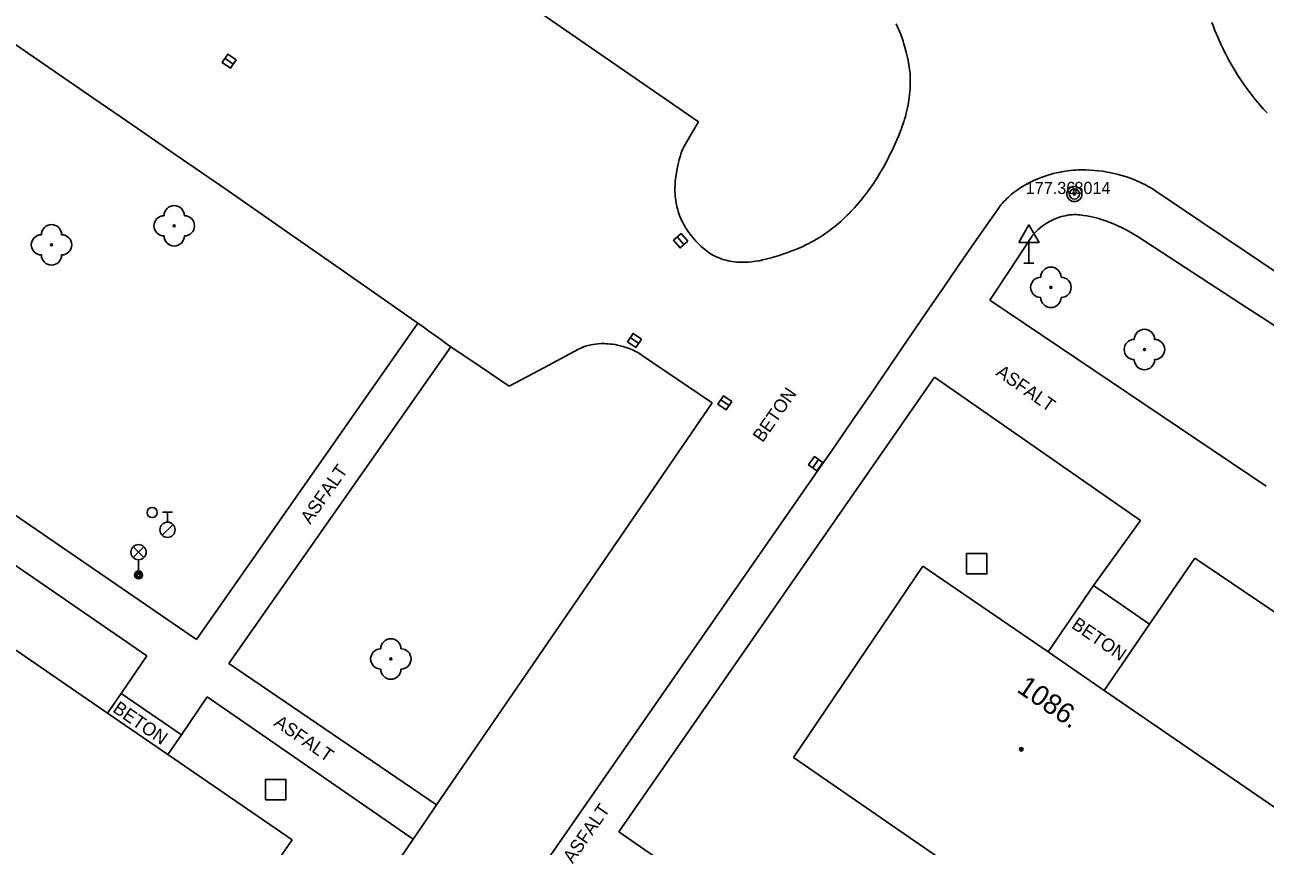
# Model space of a CAD drawing. Extents: x -539515 to -538098, y -1182060 to -1180157.
# Drawn here: x -538972.2 to -538911, y -1181380.9 to -1181340.3 of the extents above; entities that cross this region are included whole.
import ezdxf

# ---------------------------------------------------------------- set-up
doc = ezdxf.new("R2010")
doc.units = 0
for name, color, linetype in [('Vrstva 1', 7, 'Continuous'), ('Vrstva 13', 7, 'Continuous'), ('Vrstva 21', 7, 'Continuous'), ('Vrstva 22', 7, 'Continuous'), ('Vrstva 23', 7, 'Continuous'), ('Vrstva 26', 7, 'Continuous'), ('Vrstva 27', 7, 'Continuous'), ('Vrstva 28', 7, 'Continuous'), ('Vrstva 33', 7, 'Continuous'), ('Vrstva 34', 7, 'Continuous'), ('Vrstva 39', 7, 'Continuous'), ('Vrstva 40', 7, 'Continuous'), ('Vrstva 47', 7, 'Continuous'), ('Vrstva 88', 7, 'Continuous')]:
    doc.layers.add(name, color=color, linetype=linetype)

msp = doc.modelspace()

# ---------------------------------------------------------------- linework, layer by layer
at = {"layer": 'Vrstva 1'}
for p, q in [((-538927.88, -1181367.04), (-538934.28, -1181376.5)), ((-538934.28, -1181376.5), (-538829.84, -1181448.24)), ((-538965.51, -1181389.96), (-538959.04, -1181380.56))]:
    msp.add_line(p, q, dxfattribs=at)
for points in [[(-538968.151, -1181374.308), (-538980.067, -1181366.132)], [(-538823.35, -1181438.74), (-538829.489, -1181434.529), (-538832.387, -1181432.541), (-538844.312, -1181424.362), (-538847.204, -1181422.378), (-538859.26, -1181414.108), (-538862.116, -1181412.15), (-538874.006, -1181403.993), (-538876.874, -1181402.026), (-538889.05, -1181393.675), (-538892.015, -1181391.641), (-538903.87, -1181383.509), (-538906.736, -1181381.543), (-538918.929, -1181373.18), (-538921.702, -1181371.278), (-538927.88, -1181367.04)], [(-538965.169, -1181376.355), (-538968.151, -1181374.308)], [(-538959.04, -1181380.56), (-538965.169, -1181376.355)]]:
    msp.add_lwpolyline(points, dxfattribs=at)
at = {"layer": 'Vrstva 13'}
for p, q in [((-538993.14, -1181350.51), (-538963.76, -1181370.67)), ((-538917.3, -1181350.76), (-538912.17, -1181354.09)), ((-538924.57, -1181353.91), (-538910.92, -1181363.1)), ((-538912.17, -1181354.09), (-538907.04, -1181357.42)), ((-538963.76, -1181370.67), (-538952.83, -1181355.04)), ((-538951.2, -1181356.21), (-538962.17, -1181371.85)), ((-538927.31, -1181357.71), (-538942.9, -1181380.17)), ((-538917.14, -1181364.8), (-538927.31, -1181357.71)), ((-538966.21, -1181371.48), (-538978.15, -1181363.3)), ((-538919.46, -1181368.01), (-538917.14, -1181364.8)), ((-538914.45, -1181366.65), (-538916.687, -1181369.912)), ((-538902.2, -1181374.93), (-538914.45, -1181366.65)), ((-538921.702, -1181371.278), (-538919.46, -1181368.01)), ((-538916.687, -1181369.912), (-538919.46, -1181368.01)), ((-538918.929, -1181373.18), (-538916.687, -1181369.912)), ((-538967.482, -1181373.333), (-538966.21, -1181371.48)), ((-538962.17, -1181371.85), (-538951.9, -1181378.84)), ((-538968.151, -1181374.308), (-538967.482, -1181373.333)), ((-538967.482, -1181373.333), (-538964.5, -1181375.38)), ((-538963.23, -1181373.5), (-538964.5, -1181375.38)), ((-538953.05, -1181380.53), (-538963.23, -1181373.5)), ((-538965.169, -1181376.355), (-538964.5, -1181375.38)), ((-538942.9, -1181380.17), (-538929.62, -1181389.3))]:
    msp.add_line(p, q, dxfattribs=at)
msp.add_lwpolyline([(-538924.57, -1181353.91), (-538923.57, -1181352.39), (-538922.57, -1181350.87), (-538922.525, -1181350.804), (-538922.478, -1181350.741), (-538922.43, -1181350.682), (-538922.381, -1181350.625), (-538922.332, -1181350.571), (-538922.282, -1181350.52), (-538922.182, -1181350.425), (-538922.082, -1181350.339), (-538921.984, -1181350.263), (-538921.889, -1181350.195), (-538921.797, -1181350.134), (-538921.709, -1181350.08), (-538921.624, -1181350.032), (-538921.544, -1181349.99), (-538921.468, -1181349.952), (-538921.396, -1181349.919), (-538921.26, -1181349.863), (-538921.139, -1181349.819), (-538921.034, -1181349.785), (-538920.941, -1181349.76), (-538920.86, -1181349.741), (-538920.79, -1181349.726), (-538920.667, -1181349.706), (-538920.576, -1181349.696), (-538920.508, -1181349.691), (-538920.408, -1181349.688), (-538920.31, -1181349.69), (-538920.217, -1181349.696), (-538920.126, -1181349.704), (-538919.948, -1181349.725), (-538919.779, -1181349.751), (-538919.62, -1181349.782), (-538919.47, -1181349.815), (-538919.329, -1181349.85), (-538919.196, -1181349.887), (-538919.072, -1181349.924), (-538918.956, -1181349.962), (-538918.847, -1181349.999), (-538918.643, -1181350.074), (-538918.466, -1181350.145), (-538918.313, -1181350.211), (-538918.18, -1181350.272), (-538918.065, -1181350.327), (-538917.867, -1181350.428), (-538917.721, -1181350.507), (-538917.613, -1181350.568), (-538917.454, -1181350.663), (-538917.3, -1181350.76)], dxfattribs=at)
at = {"layer": 'Vrstva 21'}
for radius in [0.375, 0.05]:
    msp.add_circle((-538920.4, -1181348.67), radius, dxfattribs=at)
at = {"layer": 'Vrstva 22'}
for centre in [(-538964.86, -1181350.24), (-538970.92, -1181351.18), (-538921.56, -1181353.28), (-538916.94, -1181356.35), (-538954.16, -1181371.63)]:
    msp.add_circle(centre, 0.05, dxfattribs=at)
for centre, start, end in [((-538964.86, -1181349.74), 0, 180), ((-538970.92, -1181350.68), 0, 180), ((-538965.36, -1181350.24), 90, 270), ((-538964.36, -1181350.24), 270, 90), ((-538971.42, -1181351.18), 90, 270), ((-538970.42, -1181351.18), 270, 90), ((-538964.86, -1181350.74), 180, 0), ((-538970.92, -1181351.68), 180, 0), ((-538921.56, -1181352.78), 0, 180), ((-538922.06, -1181353.28), 90, 270), ((-538921.06, -1181353.28), 270, 90), ((-538921.56, -1181353.78), 180, 0), ((-538916.94, -1181355.85), 0, 180), ((-538917.44, -1181356.35), 90, 270), ((-538916.44, -1181356.35), 270, 90), ((-538916.94, -1181356.85), 180, 0), ((-538954.66, -1181371.63), 90, 270), ((-538954.16, -1181371.13), 0, 180), ((-538953.66, -1181371.63), 270, 90), ((-538954.16, -1181372.13), 180, 0)]:
    msp.add_arc(centre, 0.5, start, end, dxfattribs=at)
at = {"layer": 'Vrstva 26'}
for points in [[(-538925.72, -1181367.43), (-538924.72, -1181367.43), (-538924.72, -1181366.43), (-538925.72, -1181366.43)], [(-538960.35, -1181378.58), (-538959.35, -1181378.58), (-538959.35, -1181377.58), (-538960.35, -1181377.58)]]:
    msp.add_lwpolyline(points, close=True, dxfattribs=at)
at = {"layer": 'Vrstva 27'}
for p, q in [((-538961.944, -1181342.252), (-538962.356, -1181341.968)), ((-538939.686, -1181351.168), (-538940.014, -1181350.792)), ((-538941.923, -1181356.041), (-538942.337, -1181355.759)), ((-538937.453, -1181359.121), (-538937.867, -1181358.839)), ((-538933.322, -1181362.189), (-538933.036, -1181361.779))]:
    msp.add_line(p, q, dxfattribs=at)
for points in [[(-538961.802, -1181342.046), (-538962.214, -1181341.762), (-538962.498, -1181342.174), (-538962.086, -1181342.458)], [(-538939.497, -1181351.004), (-538939.826, -1181350.627), (-538940.203, -1181350.956), (-538939.874, -1181351.333)], [(-538941.783, -1181355.834), (-538942.196, -1181355.553), (-538942.477, -1181355.966), (-538942.064, -1181356.247)], [(-538937.313, -1181358.914), (-538937.726, -1181358.633), (-538938.007, -1181359.046), (-538937.594, -1181359.327)], [(-538933.116, -1181362.332), (-538932.831, -1181361.921), (-538933.242, -1181361.636), (-538933.527, -1181362.047)]]:
    msp.add_lwpolyline(points, close=True, dxfattribs=at)
at = {"layer": 'Vrstva 28'}
for p, q in [((-538965.44, -1181364.375), (-538964.94, -1181364.375)), ((-538965.19, -1181364.875), (-538965.19, -1181364.375)), ((-538965.448, -1181365.522), (-538964.918, -1181364.992))]:
    msp.add_line(p, q, dxfattribs=at)
for centre, radius in [((-538920.4, -1181348.67), 0.25), ((-538965.95, -1181364.4), 0.25), ((-538965.19, -1181365.25), 0.375)]:
    msp.add_circle(centre, radius, dxfattribs=at)
at = {"layer": 'Vrstva 33'}
for p, q in [((-538966.885, -1181366.62), (-538966.355, -1181366.09)), ((-538966.885, -1181366.09), (-538966.355, -1181366.62)), ((-538966.62, -1181366.73), (-538966.62, -1181367.48))]:
    msp.add_line(p, q, dxfattribs=at)
for centre, radius in [((-538966.62, -1181366.355), 0.375), ((-538966.62, -1181367.48), 0.2), ((-538966.62, -1181367.48), 0.145), ((-538966.62, -1181367.48), 0.0876)]:
    msp.add_circle(centre, radius, dxfattribs=at)
at = {"layer": 'Vrstva 34'}
for p, q in [((-538922.646, -1181351.06), (-538922.646, -1181352.078)), ((-538922.896, -1181352.078), (-538922.396, -1181352.078))]:
    msp.add_line(p, q, dxfattribs=at)
msp.add_lwpolyline([(-538923.146, -1181351.06), (-538922.146, -1181351.06), (-538922.646, -1181350.194)], close=True, dxfattribs=at)
at = {"layer": 'Vrstva 39'}
for radius in [0.09, 0.0398]:
    msp.add_circle((-538923.021, -1181376.09), radius, dxfattribs=at)
at = {"layer": 'Vrstva 88'}
for p, q in [((-538938.97, -1181345.11), (-538980.87, -1181316.14)), ((-538946.605, -1181357.25), (-538948.31, -1181358.16)), ((-538938.29, -1181358.99), (-538945.095, -1181368.915)), ((-538945.585, -1181380.335), (-538932.95, -1181362.16)), ((-538945.095, -1181368.915), (-538951.9, -1181378.84)), ((-538958.22, -1181398.51), (-538945.585, -1181380.335))]:
    msp.add_line(p, q, dxfattribs=at)
for points in [[(-538966.899, -1181345.268), (-538968.774, -1181343.979), (-538972.058, -1181341.726), (-538974.523, -1181340.041)], [(-538929.204, -1181340.27), (-538929.149, -1181340.384), (-538929.099, -1181340.494), (-538929.054, -1181340.597), (-538928.976, -1181340.793), (-538928.912, -1181340.967), (-538928.86, -1181341.119), (-538928.818, -1181341.254), (-538928.75, -1181341.488), (-538928.704, -1181341.664), (-538928.673, -1181341.794), (-538928.629, -1181341.989), (-538928.59, -1181342.18), (-538928.569, -1181342.294), (-538928.552, -1181342.406), (-538928.538, -1181342.514), (-538928.527, -1181342.62), (-538928.518, -1181342.723), (-538928.506, -1181342.924), (-538928.503, -1181343.113), (-538928.505, -1181343.291), (-538928.513, -1181343.459), (-538928.524, -1181343.617), (-538928.539, -1181343.766), (-538928.556, -1181343.905), (-538928.574, -1181344.036), (-538928.594, -1181344.158), (-538928.615, -1181344.273), (-538928.66, -1181344.488), (-538928.704, -1181344.676), (-538928.747, -1181344.839), (-538928.788, -1181344.982), (-538928.826, -1181345.106), (-538928.898, -1181345.323), (-538928.956, -1181345.484), (-538929.002, -1181345.604), (-538929.074, -1181345.783), (-538929.15, -1181345.96), (-538929.281, -1181346.25), (-538929.405, -1181346.515), (-538929.524, -1181346.759), (-538929.638, -1181346.984)], [(-538913.611, -1181340.195), (-538913.535, -1181340.395), (-538913.459, -1181340.588), (-538913.382, -1181340.775), (-538913.304, -1181340.955), (-538913.227, -1181341.13), (-538913.149, -1181341.299), (-538913.071, -1181341.462), (-538912.994, -1181341.619), (-538912.917, -1181341.771), (-538912.763, -1181342.063), (-538912.611, -1181342.334)], [(-538912.611, -1181342.334), (-538912.463, -1181342.586), (-538912.319, -1181342.818), (-538912.18, -1181343.034), (-538912.045, -1181343.233), (-538911.916, -1181343.417), (-538911.791, -1181343.587), (-538911.672, -1181343.745), (-538911.558, -1181343.891), (-538911.448, -1181344.025), (-538911.344, -1181344.15), (-538911.245, -1181344.265), (-538911.055, -1181344.476), (-538910.885, -1181344.656)], [(-538962.313, -1181348.434), (-538964.758, -1181346.744), (-538966.899, -1181345.268)], [(-538940.123, -1181348.236), (-538940.11, -1181348.06), (-538940.098, -1181347.94), (-538940.084, -1181347.826), (-538940.055, -1181347.611), (-538940.023, -1181347.42), (-538939.99, -1181347.254), (-538939.957, -1181347.108), (-538939.924, -1181346.982), (-538939.892, -1181346.872), (-538939.862, -1181346.777), (-538939.834, -1181346.694), (-538939.781, -1181346.552), (-538939.736, -1181346.447), (-538939.701, -1181346.37), (-538939.644, -1181346.257), (-538939.582, -1181346.146), (-538939.276, -1181345.628), (-538938.97, -1181345.11)], [(-538929.638, -1181346.984), (-538929.747, -1181347.191), (-538929.852, -1181347.382), (-538929.953, -1181347.559), (-538930.05, -1181347.723), (-538930.143, -1181347.875), (-538930.233, -1181348.016), (-538930.32, -1181348.147), (-538930.402, -1181348.269), (-538930.563, -1181348.496), (-538930.71, -1181348.691), (-538930.844, -1181348.861), (-538930.965, -1181349.009), (-538931.075, -1181349.137), (-538931.173, -1181349.249), (-538931.261, -1181349.346), (-538931.421, -1181349.516), (-538931.545, -1181349.642), (-538931.64, -1181349.737), (-538931.788, -1181349.879), (-538931.94, -1181350.02), (-538932.04, -1181350.109), (-538932.138, -1181350.194), (-538932.233, -1181350.273), (-538932.326, -1181350.347), (-538932.507, -1181350.485), (-538932.678, -1181350.608), (-538932.84, -1181350.717), (-538932.993, -1181350.815), (-538933.137, -1181350.902), (-538933.273, -1181350.98), (-538933.401, -1181351.051), (-538933.521, -1181351.114), (-538933.635, -1181351.171), (-538933.848, -1181351.273), (-538934.036, -1181351.356), (-538934.202, -1181351.425), (-538934.347, -1181351.483), (-538934.601, -1181351.577), (-538934.793, -1181351.643), (-538934.937, -1181351.69), (-538935.153, -1181351.757), (-538935.37, -1181351.82), (-538935.58, -1181351.876), (-538935.782, -1181351.923), (-538935.975, -1181351.962), (-538936.158, -1181351.992), (-538936.332, -1181352.014), (-538936.497, -1181352.03), (-538936.652, -1181352.038), (-538936.798, -1181352.041), (-538936.935, -1181352.038), (-538937.064, -1181352.031), (-538937.185, -1181352.019), (-538937.298, -1181352.004), (-538937.404, -1181351.987), (-538937.503, -1181351.967), (-538937.596, -1181351.945)], [(-538925.182, -1181350.848), (-538924.677, -1181350.124), (-538924.17, -1181349.4), (-538924.1, -1181349.304), (-538924.028, -1181349.212), (-538923.955, -1181349.126), (-538923.882, -1181349.045), (-538923.808, -1181348.968), (-538923.735, -1181348.895), (-538923.661, -1181348.826), (-538923.589, -1181348.761), (-538923.516, -1181348.699), (-538923.372, -1181348.584), (-538923.232, -1181348.481), (-538923.096, -1181348.389), (-538922.967, -1181348.306), (-538922.842, -1181348.232), (-538922.724, -1181348.166), (-538922.611, -1181348.107), (-538922.505, -1181348.054), (-538922.404, -1181348.006), (-538922.212, -1181347.922), (-538922.043, -1181347.855), (-538921.895, -1181347.8), (-538921.764, -1181347.756), (-538921.65, -1181347.72), (-538921.45, -1181347.663), (-538921.301, -1181347.626), (-538921.19, -1181347.6), (-538921.024, -1181347.567), (-538920.86, -1181347.54), (-538920.724, -1181347.521), (-538920.59, -1181347.506), (-538920.459, -1181347.495), (-538920.331, -1181347.486), (-538920.205, -1181347.481), (-538920.083, -1181347.478), (-538919.964, -1181347.477), (-538919.848, -1181347.479), (-538919.621, -1181347.488), (-538919.408, -1181347.503), (-538919.207, -1181347.524), (-538919.018, -1181347.548), (-538918.841, -1181347.576), (-538918.675, -1181347.607), (-538918.521, -1181347.639), (-538918.376, -1181347.672), (-538918.241, -1181347.706), (-538918.115, -1181347.74), (-538917.998, -1181347.774), (-538917.78, -1181347.844), (-538917.592, -1181347.911), (-538917.429, -1181347.974), (-538917.289, -1181348.032), (-538917.168, -1181348.086), (-538917.063, -1181348.135), (-538916.883, -1181348.225), (-538916.75, -1181348.297), (-538916.653, -1181348.352), (-538916.51, -1181348.439), (-538916.37, -1181348.53)], [(-538956.336, -1181352.588), (-538959.522, -1181350.37), (-538962.313, -1181348.434)], [(-538937.596, -1181351.945), (-538937.682, -1181351.921), (-538937.763, -1181351.897), (-538937.839, -1181351.872), (-538937.909, -1181351.846), (-538938.041, -1181351.791), (-538938.155, -1181351.738), (-538938.254, -1181351.686), (-538938.34, -1181351.636), (-538938.415, -1181351.59), (-538938.48, -1181351.547), (-538938.592, -1181351.466), (-538938.676, -1181351.401), (-538938.737, -1181351.349), (-538938.829, -1181351.267), (-538938.92, -1181351.18), (-538939.012, -1181351.086), (-538939.097, -1181350.994), (-538939.175, -1181350.906), (-538939.248, -1181350.819), (-538939.316, -1181350.736), (-538939.378, -1181350.654), (-538939.436, -1181350.575), (-538939.49, -1181350.499), (-538939.539, -1181350.424), (-538939.585, -1181350.352), (-538939.669, -1181350.212), (-538939.74, -1181350.08), (-538939.801, -1181349.956), (-538939.853, -1181349.839), (-538939.897, -1181349.73), (-538939.935, -1181349.627), (-538939.967, -1181349.53), (-538939.994, -1181349.439), (-538940.018, -1181349.354), (-538940.037, -1181349.274), (-538940.069, -1181349.123), (-538940.091, -1181348.992), (-538940.106, -1181348.876), (-538940.116, -1181348.774), (-538940.123, -1181348.685), (-538940.129, -1181348.53), (-538940.129, -1181348.412), (-538940.123, -1181348.236)], [(-538916.37, -1181348.53), (-538914.158, -1181350.02), (-538911.945, -1181351.51), (-538909.732, -1181353), (-538907.52, -1181354.49), (-538907.454, -1181354.536), (-538907.393, -1181354.582), (-538907.334, -1181354.628), (-538907.224, -1181354.722), (-538907.126, -1181354.815), (-538907.038, -1181354.907), (-538906.959, -1181354.997), (-538906.887, -1181355.083), (-538906.823, -1181355.167), (-538906.764, -1181355.248), (-538906.711, -1181355.325), (-538906.617, -1181355.474), (-538906.538, -1181355.608), (-538906.473, -1181355.729), (-538906.419, -1181355.836), (-538906.374, -1181355.931)], [(-538930.473, -1181358.564), (-538928.908, -1181356.272), (-538927.734, -1181354.553), (-538926.85, -1181353.264), (-538926.185, -1181352.297), (-538925.182, -1181350.848)], [(-538948.31, -1181358.16), (-538949.755, -1181357.185), (-538951.2, -1181356.21), (-538951.407, -1181356.068), (-538951.764, -1181355.813), (-538952.296, -1181355.425), (-538952.562, -1181355.231), (-538952.83, -1181355.04), (-538954.639, -1181353.773), (-538956.336, -1181352.588)], [(-538938.29, -1181358.99), (-538940.015, -1181357.815), (-538941.74, -1181356.64), (-538941.823, -1181356.585), (-538941.907, -1181356.535), (-538941.989, -1181356.488), (-538942.072, -1181356.444), (-538942.153, -1181356.404), (-538942.233, -1181356.367), (-538942.313, -1181356.333), (-538942.39, -1181356.302), (-538942.544, -1181356.247), (-538942.691, -1181356.201), (-538942.831, -1181356.163), (-538942.964, -1181356.133), (-538943.089, -1181356.109), (-538943.208, -1181356.091), (-538943.319, -1181356.078), (-538943.424, -1181356.068), (-538943.522, -1181356.062), (-538943.613, -1181356.059), (-538943.699, -1181356.059), (-538943.779, -1181356.06), (-538943.928, -1181356.069), (-538944.058, -1181356.082), (-538944.169, -1181356.098), (-538944.266, -1181356.116), (-538944.35, -1181356.135), (-538944.422, -1181356.153), (-538944.546, -1181356.19), (-538944.638, -1181356.222), (-538944.705, -1181356.248), (-538944.804, -1181356.292), (-538944.9, -1181356.34), (-538946.605, -1181357.25)], [(-538932.95, -1181362.16), (-538932.399, -1181361.365), (-538931.37, -1181359.872), (-538930.473, -1181358.564)], [(-538951.9, -1181378.84), (-538952.475, -1181379.685), (-538953.05, -1181380.53), (-538953.68, -1181381.448), (-538954.867, -1181383.164), (-538955.91, -1181384.663), (-538956.826, -1181385.973)]]:
    msp.add_lwpolyline(points, dxfattribs=at)

# ---------------------------------------------------------------- texts
at = {"layer": 'Vrstva 22'}
msp.add_text('177.36 ', height=0.6, dxfattribs=at).set_placement((-538922.807, -1181348.67))
at = {"layer": 'Vrstva 23'}
msp.add_text('8014', height=0.6, dxfattribs=at).set_placement((-538920.4, -1181348.67))
at = {"layer": 'Vrstva 40'}
for s, rotation, p in [('ASFALT', 325.11778, (-538924.326, -1181357.587)), ('BETON', 55.19495, (-538935.799, -1181360.978)), ('ASFALT', 54.95393, (-538958.143, -1181365.016)), ('BETON', 325.5527, (-538920.587, -1181370.063)), ('BETON', 325.5426, (-538967.944, -1181374.207)), ('ASFALT', 325.37222, (-538959.985, -1181374.888)), ('ASFALT', 55.19376, (-538945.181, -1181381.767))]:
    msp.add_text(s, height=0.65, rotation=rotation, dxfattribs=at).set_placement(p)
at = {"layer": 'Vrstva 47'}
msp.add_text('1086.', height=1, rotation=325.5527, dxfattribs=at).set_placement((-538923.294, -1181373.217))

doc.saveas('drawing.dxf')
